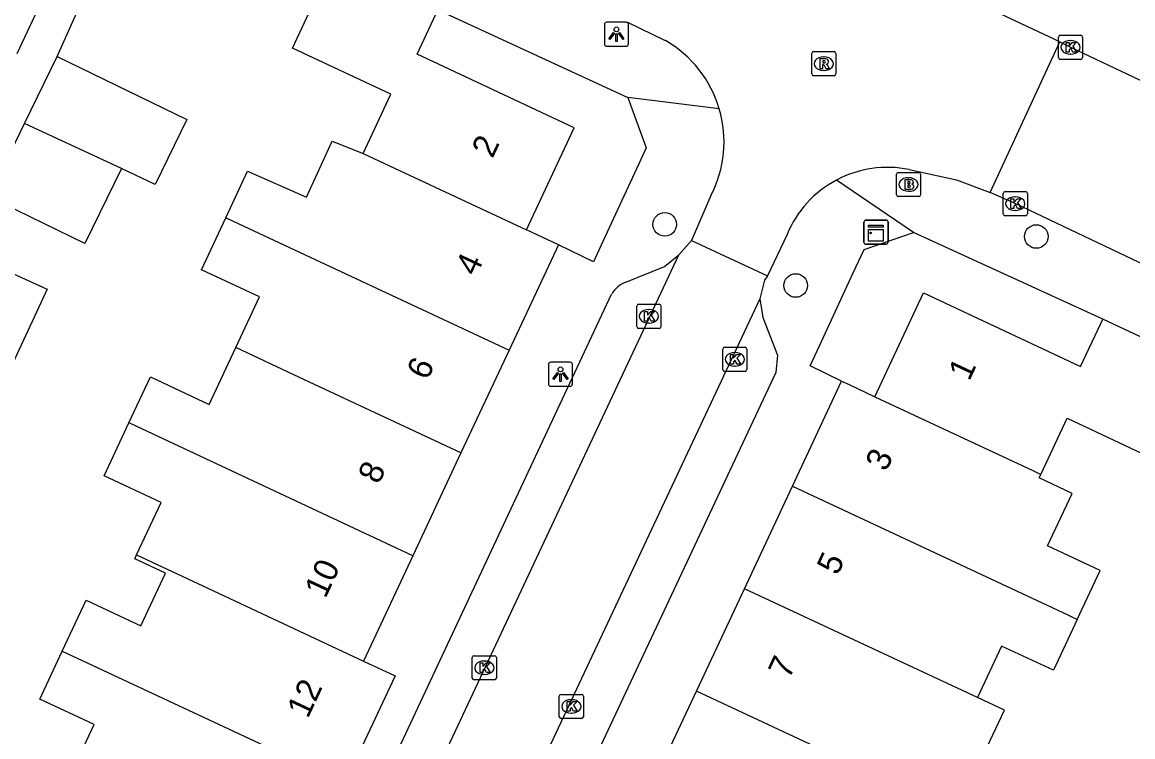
# Model space of a CAD drawing. Extents: x 159822 to 160765, y 380693 to 381634.
# Drawn here: x 160225.74 to 160271.79, y 381436.17 to 381465.81 of the extents above; entities that cross this region are included whole.
import ezdxf

# ---------------------------------------------------------------- set-up
doc = ezdxf.new("R2010")
doc.units = 0
for name, color, linetype in [('IMGEO_Boom', 7, 'Continuous'), ('IMGEO_Brandkraan', 7, 'Continuous'), ('IMGEO_Kast', 7, 'Continuous'), ('IMGEO_Kolk', 7, 'Continuous'), ('IMGEO_Lichtpunt', 7, 'Continuous'), ('IMGEO_Pand', 7, 'Continuous'), ('IMGEO_Pand_nummerreeks', 7, 'Continuous'), ('IMGEO_Rijbaan_lokaal_open', 7, 'Continuous'), ('IMGEO_Rioolput', 7, 'Continuous'), ('IMGEO_Voetpad_halfverhard', 7, 'Continuous'), ('IMGEO_Voetpad_open', 7, 'Continuous')]:
    doc.layers.add(name, color=color, linetype=linetype)

msp = doc.modelspace()

# ---------------------------------------------------------------- linework, layer by layer
at = {"layer": 'IMGEO_Boom'}
for centre in [(160252.382, 381457.428), (160267.789, 381456.923), (160257.812, 381454.892)]:
    msp.add_circle(centre, 0.489, dxfattribs=at)
at = {"layer": 'IMGEO_Brandkraan'}
for p, q in [((160261.992, 381458.656), (160261.992, 381459.508)), ((160262.067, 381459.582), (160262.919, 381459.582)), ((160262.48, 381459.362), (160262.505, 381459.362)), ((160262.993, 381459.508), (160262.993, 381458.656)), ((160262.503, 381458.802), (160262.478, 381458.802)), ((160262.919, 381458.582), (160262.067, 381458.582))]:
    msp.add_line(p, q, dxfattribs=at)
for points in [[(160261.992, 381458.656), (160261.992, 381459.508)], [(160262.067, 381459.582), (160262.919, 381459.582)], [(160262.34, 381459.282), (160262.34, 381458.882), (160262.553, 381458.882)], [(160262.571, 381459.282), (160262.34, 381459.282)], [(160262.519, 381459.201), (160262.465, 381459.201), (160262.465, 381459.125)], [(160262.993, 381459.508), (160262.993, 381458.656)], [(160262.465, 381459.125), (160262.518, 381459.125)], [(160262.527, 381459.049), (160262.465, 381459.049), (160262.465, 381458.968)], [(160262.465, 381458.968), (160262.527, 381458.968)], [(160262.919, 381458.582), (160262.067, 381458.582)]]:
    msp.add_lwpolyline(points, dxfattribs=at)
for centre, radius, start, end in [((160262.069, 381459.506), 0.0765, 91.552, 178.448), ((160262.069, 381459.506), 0.0765, 91.552, 178.448), ((160262.52, 381459.163), 0.0379, 267.8285, 90.9355), ((160262.575, 381459.137), 0.145, 59.4692, 91.5367), ((160262.6, 381459.184), 0.0922, 285.5137, 58.1501), ((160262.917, 381459.506), 0.0765, 1.552, 88.448), ((160262.917, 381459.506), 0.0765, 1.552, 88.448), ((160262.528, 381459.008), 0.0404, 269.8759, 90.5077), ((160262.559, 381459.133), 0.251, 268.6676, 293.5347), ((160262.605, 381458.992), 0.105, 301.3115, 78.989), ((160262.069, 381458.658), 0.0765, 181.552, 268.448), ((160262.069, 381458.658), 0.0765, 181.552, 268.448), ((160262.917, 381458.658), 0.0765, 271.552, 358.448), ((160262.917, 381458.658), 0.0765, 271.552, 358.448)]:
    msp.add_arc(centre, radius, start, end, dxfattribs=at)
for centre, major_axis, ratio, start_param, end_param in [((160262.479, 381459.082), (-0.387, 0.002), 0.722429, 4.712389, 7.853982), ((160262.504, 381459.082), (-0.39, 0.002), 0.717154, 1.570796, 4.712389)]:
    msp.add_ellipse(centre, major_axis=major_axis, ratio=ratio, start_param=start_param, end_param=end_param, dxfattribs=at)
at = {"layer": 'IMGEO_Kast'}
for p, q in [((160260.642, 381456.681), (160260.642, 381457.522)), ((160260.642, 381457.522), (160260.642, 381456.681)), ((160260.717, 381457.606), (160261.558, 381457.606)), ((160261.558, 381457.606), (160260.717, 381457.606)), ((160261.642, 381457.531), (160261.642, 381456.69)), ((160261.642, 381456.69), (160261.642, 381457.531)), ((160261.567, 381456.606), (160260.726, 381456.606)), ((160260.726, 381456.606), (160261.567, 381456.606))]:
    msp.add_line(p, q, dxfattribs=at)
for points in [[(160260.837, 381457.396), (160261.437, 381457.396), (160261.437, 381457.311), (160260.837, 381457.311), (160260.837, 381457.396)], [(160260.837, 381457.221), (160261.437, 381457.221), (160261.437, 381456.732), (160260.837, 381456.732), (160260.837, 381457.221)]]:
    msp.add_lwpolyline(points, dxfattribs=at)
msp.add_circle((160260.921, 381457.07), 0.0377, dxfattribs=at)
for centre, start, end in [((160260.72, 381457.528), 92.4484, 184.2845), ((160260.72, 381457.528), 92.4484, 184.2845), ((160261.564, 381457.528), 2.4484, 94.2845), ((160261.564, 381457.528), 2.4484, 94.2845), ((160260.72, 381456.684), 182.4484, 274.2845), ((160260.72, 381456.684), 182.4484, 274.2845), ((160261.564, 381456.684), 272.4484, 4.2845), ((160261.564, 381456.684), 272.4484, 4.2845)]:
    msp.add_arc(centre, 0.0779, start, end, dxfattribs=at)
at = {"layer": 'IMGEO_Kolk'}
for p, q in [((160268.71, 381464.347), (160268.71, 381465.199)), ((160268.785, 381465.273), (160269.637, 381465.273)), ((160269.711, 381465.199), (160269.711, 381464.347)), ((160269.198, 381465.053), (160269.223, 381465.053)), ((160269.637, 381464.273), (160268.785, 381464.273)), ((160269.221, 381464.493), (160269.196, 381464.493)), ((160266.418, 381457.862), (160266.418, 381458.714)), ((160266.493, 381458.788), (160267.345, 381458.788)), ((160267.419, 381458.714), (160267.419, 381457.862)), ((160266.906, 381458.568), (160266.931, 381458.568)), ((160267.345, 381457.788), (160266.493, 381457.788)), ((160266.929, 381458.008), (160266.904, 381458.008)), ((160251.3, 381454.113), (160252.152, 381454.113)), ((160251.225, 381453.187), (160251.225, 381454.039)), ((160251.713, 381453.893), (160251.738, 381453.893)), ((160252.226, 381454.039), (160252.226, 381453.187)), ((160251.736, 381453.333), (160251.711, 381453.333)), ((160252.152, 381453.113), (160251.3, 381453.113)), ((160254.786, 381451.404), (160254.786, 381452.256)), ((160254.861, 381452.33), (160255.713, 381452.33)), ((160255.787, 381452.256), (160255.787, 381451.404)), ((160255.274, 381452.11), (160255.299, 381452.11)), ((160255.713, 381451.33), (160254.861, 381451.33)), ((160255.297, 381451.55), (160255.272, 381451.55)), ((160244.4, 381438.607), (160244.4, 381439.459)), ((160244.475, 381439.533), (160245.327, 381439.533)), ((160245.401, 381439.459), (160245.401, 381438.607)), ((160244.888, 381439.313), (160244.913, 381439.313)), ((160245.327, 381438.533), (160244.475, 381438.533)), ((160244.911, 381438.753), (160244.886, 381438.753)), ((160248.009, 381437.003), (160248.009, 381437.855)), ((160248.084, 381437.929), (160248.936, 381437.929)), ((160248.497, 381437.709), (160248.522, 381437.709)), ((160249.01, 381437.855), (160249.01, 381437.003)), ((160248.52, 381437.149), (160248.495, 381437.149)), ((160248.936, 381436.929), (160248.084, 381436.929))]:
    msp.add_line(p, q, dxfattribs=at)
for points in [[(160268.71, 381464.347), (160268.71, 381465.199)], [(160268.785, 381465.273), (160269.637, 381465.273)], [(160269.711, 381465.199), (160269.711, 381464.347)], [(160269.031, 381464.973), (160269.154, 381464.973), (160269.154, 381464.822), (160269.284, 381464.973), (160269.448, 381464.973), (160269.302, 381464.822), (160269.455, 381464.573), (160269.303, 381464.573), (160269.218, 381464.737), (160269.154, 381464.67), (160269.154, 381464.573), (160269.031, 381464.573), (160269.031, 381464.973)], [(160269.637, 381464.273), (160268.785, 381464.273)], [(160266.418, 381457.862), (160266.418, 381458.714)], [(160266.493, 381458.788), (160267.345, 381458.788)], [(160267.419, 381458.714), (160267.419, 381457.862)], [(160266.739, 381458.488), (160266.862, 381458.488), (160266.862, 381458.337), (160266.992, 381458.488), (160267.156, 381458.488), (160267.01, 381458.337), (160267.163, 381458.088), (160267.011, 381458.088), (160266.926, 381458.252), (160266.862, 381458.185), (160266.862, 381458.088), (160266.739, 381458.088), (160266.739, 381458.488)], [(160267.345, 381457.788), (160266.493, 381457.788)], [(160251.3, 381454.113), (160252.152, 381454.113)], [(160251.225, 381453.187), (160251.225, 381454.039)], [(160251.546, 381453.813), (160251.669, 381453.813), (160251.669, 381453.662), (160251.799, 381453.813), (160251.963, 381453.813), (160251.817, 381453.662), (160251.97, 381453.413), (160251.818, 381453.413), (160251.733, 381453.577), (160251.669, 381453.51), (160251.669, 381453.413), (160251.546, 381453.413), (160251.546, 381453.813)], [(160252.226, 381454.039), (160252.226, 381453.187)], [(160252.152, 381453.113), (160251.3, 381453.113)], [(160254.786, 381451.404), (160254.786, 381452.256)], [(160254.861, 381452.33), (160255.713, 381452.33)], [(160255.787, 381452.256), (160255.787, 381451.404)], [(160255.107, 381452.03), (160255.23, 381452.03), (160255.23, 381451.879), (160255.36, 381452.03), (160255.524, 381452.03), (160255.378, 381451.879), (160255.531, 381451.63), (160255.379, 381451.63), (160255.294, 381451.794), (160255.23, 381451.727), (160255.23, 381451.63), (160255.107, 381451.63), (160255.107, 381452.03)], [(160255.713, 381451.33), (160254.861, 381451.33)], [(160244.4, 381438.607), (160244.4, 381439.459)], [(160244.475, 381439.533), (160245.327, 381439.533)], [(160245.401, 381439.459), (160245.401, 381438.607)], [(160244.721, 381439.233), (160244.844, 381439.233), (160244.844, 381439.082), (160244.974, 381439.233), (160245.138, 381439.233), (160244.992, 381439.082), (160245.145, 381438.833), (160244.993, 381438.833), (160244.908, 381438.997), (160244.844, 381438.93), (160244.844, 381438.833), (160244.721, 381438.833), (160244.721, 381439.233)], [(160245.327, 381438.533), (160244.475, 381438.533)], [(160248.009, 381437.003), (160248.009, 381437.855)], [(160248.084, 381437.929), (160248.936, 381437.929)], [(160248.33, 381437.629), (160248.453, 381437.629), (160248.453, 381437.478), (160248.583, 381437.629), (160248.747, 381437.629), (160248.601, 381437.478), (160248.754, 381437.229), (160248.602, 381437.229), (160248.517, 381437.393), (160248.453, 381437.326), (160248.453, 381437.229), (160248.33, 381437.229), (160248.33, 381437.629)], [(160249.01, 381437.855), (160249.01, 381437.003)], [(160248.936, 381436.929), (160248.084, 381436.929)]]:
    msp.add_lwpolyline(points, dxfattribs=at)
for centre, start, end in [((160268.787, 381465.197), 91.552, 178.448), ((160268.787, 381465.197), 91.552, 178.448), ((160269.635, 381465.197), 1.552, 88.448), ((160269.635, 381465.197), 1.552, 88.448), ((160268.787, 381464.349), 181.552, 268.448), ((160268.787, 381464.349), 181.552, 268.448), ((160269.635, 381464.349), 271.552, 358.448), ((160269.635, 381464.349), 271.552, 358.448), ((160266.495, 381458.712), 91.552, 178.448), ((160266.495, 381458.712), 91.552, 178.448), ((160267.343, 381458.712), 1.552, 88.448), ((160267.343, 381458.712), 1.552, 88.448), ((160266.495, 381457.864), 181.552, 268.448), ((160266.495, 381457.864), 181.552, 268.448), ((160267.343, 381457.864), 271.552, 358.448), ((160267.343, 381457.864), 271.552, 358.448), ((160251.302, 381454.037), 91.552, 178.448), ((160251.302, 381454.037), 91.552, 178.448), ((160252.15, 381454.037), 1.552, 88.448), ((160252.15, 381454.037), 1.552, 88.448), ((160251.302, 381453.189), 181.552, 268.448), ((160251.302, 381453.189), 181.552, 268.448), ((160252.15, 381453.189), 271.552, 358.448), ((160252.15, 381453.189), 271.552, 358.448), ((160254.863, 381452.254), 91.552, 178.448), ((160254.863, 381452.254), 91.552, 178.448), ((160255.711, 381452.254), 1.552, 88.448), ((160255.711, 381452.254), 1.552, 88.448), ((160254.863, 381451.406), 181.552, 268.448), ((160254.863, 381451.406), 181.552, 268.448), ((160255.711, 381451.406), 271.552, 358.448), ((160255.711, 381451.406), 271.552, 358.448), ((160244.477, 381439.457), 91.552, 178.448), ((160244.477, 381439.457), 91.552, 178.448), ((160245.325, 381439.457), 1.552, 88.448), ((160245.325, 381439.457), 1.552, 88.448), ((160244.477, 381438.609), 181.552, 268.448), ((160244.477, 381438.609), 181.552, 268.448), ((160245.325, 381438.609), 271.552, 358.448), ((160245.325, 381438.609), 271.552, 358.448), ((160248.086, 381437.853), 91.552, 178.448), ((160248.086, 381437.853), 91.552, 178.448), ((160248.934, 381437.853), 1.552, 88.448), ((160248.934, 381437.853), 1.552, 88.448), ((160248.086, 381437.005), 181.552, 268.448), ((160248.086, 381437.005), 181.552, 268.448), ((160248.934, 381437.005), 271.552, 358.448), ((160248.934, 381437.005), 271.552, 358.448)]:
    msp.add_arc(centre, 0.0765, start, end, dxfattribs=at)
for centre, major_axis, ratio, start_param, end_param in [((160269.197, 381464.773), (-0.387, 0.002), 0.722429, 4.712389, 7.853982), ((160269.222, 381464.773), (-0.39, 0.002), 0.717154, 1.570796, 4.712389), ((160266.905, 381458.288), (-0.387, 0.002), 0.722429, 4.712389, 7.853982), ((160266.93, 381458.288), (-0.39, 0.002), 0.717154, 1.570796, 4.712389), ((160251.712, 381453.613), (-0.387, 0.002), 0.722429, 4.712389, 7.853982), ((160251.737, 381453.613), (-0.39, 0.002), 0.717154, 1.570796, 4.712389), ((160255.273, 381451.83), (-0.387, 0.002), 0.722429, 4.712389, 7.853982), ((160255.298, 381451.83), (-0.39, 0.002), 0.717154, 1.570796, 4.712389), ((160244.887, 381439.033), (-0.387, 0.002), 0.722429, 4.712389, 7.853982), ((160244.912, 381439.033), (-0.39, 0.002), 0.717154, 1.570796, 4.712389), ((160248.496, 381437.429), (-0.387, 0.002), 0.722429, 4.712389, 7.853982), ((160248.521, 381437.429), (-0.39, 0.002), 0.717154, 1.570796, 4.712389)]:
    msp.add_ellipse(centre, major_axis=major_axis, ratio=ratio, start_param=start_param, end_param=end_param, dxfattribs=at)
at = {"layer": 'IMGEO_Lichtpunt'}
for p, q in [((160249.879, 381465.718), (160249.879, 381464.911)), ((160249.879, 381465.718), (160249.879, 381464.911)), ((160250.781, 381465.813), (160249.973, 381465.813)), ((160250.781, 381465.813), (160249.973, 381465.813)), ((160250.875, 381464.911), (160250.875, 381465.718)), ((160250.875, 381464.911), (160250.875, 381465.718)), ((160249.973, 381464.817), (160250.781, 381464.817)), ((160249.973, 381464.817), (160250.781, 381464.817)), ((160247.56, 381451.614), (160247.56, 381450.807)), ((160247.56, 381451.614), (160247.56, 381450.807)), ((160248.462, 381451.709), (160247.654, 381451.709)), ((160248.462, 381451.709), (160247.654, 381451.709)), ((160248.556, 381450.807), (160248.556, 381451.614)), ((160248.556, 381450.807), (160248.556, 381451.614)), ((160247.654, 381450.713), (160248.462, 381450.713)), ((160247.654, 381450.713), (160248.462, 381450.713))]:
    msp.add_line(p, q, dxfattribs=at)
for points in [[(160250.253, 381465.382), (160250.292, 381465.354), (160250.104, 381465.092), (160250.066, 381465.119), (160250.253, 381465.382)], [(160250.355, 381465.334), (160250.402, 381465.334), (160250.402, 381465.012), (160250.355, 381465.012), (160250.355, 381465.334)], [(160250.465, 381465.354), (160250.503, 381465.381), (160250.69, 381465.119), (160250.651, 381465.091), (160250.465, 381465.354)], [(160247.934, 381451.278), (160247.973, 381451.25), (160247.785, 381450.988), (160247.747, 381451.015), (160247.934, 381451.278)], [(160248.036, 381451.23), (160248.083, 381451.23), (160248.083, 381450.908), (160248.036, 381450.908), (160248.036, 381451.23)], [(160248.146, 381451.25), (160248.184, 381451.277), (160248.371, 381451.015), (160248.332, 381450.987), (160248.146, 381451.25)]]:
    msp.add_lwpolyline(points, dxfattribs=at)
for centre in [(160250.378, 381465.516), (160248.059, 381451.412)]:
    msp.add_circle(centre, 0.0994, dxfattribs=at)
for centre, start, end in [((160249.973, 381465.718), 90, 180), ((160249.973, 381465.718), 90, 180), ((160250.781, 381465.718), 0, 90), ((160250.781, 381465.718), 0, 90), ((160249.973, 381464.911), 180, 270), ((160249.973, 381464.911), 180, 270), ((160250.781, 381464.911), 270, 0), ((160250.781, 381464.911), 270, 360), ((160247.654, 381451.614), 90, 180), ((160247.654, 381451.614), 90, 180), ((160248.462, 381451.614), 0, 90), ((160248.462, 381451.614), 0, 90), ((160247.654, 381450.807), 180, 270), ((160247.654, 381450.807), 180, 270), ((160248.462, 381450.807), 270, 0), ((160248.462, 381450.807), 270, 360)]:
    msp.add_arc(centre, 0.0946, start, end, dxfattribs=at)
at = {"layer": 'IMGEO_Pand'}
for points in [[(160239.876, 381460.367), (160241.027, 381462.827), (160236.941, 381464.738), (160238.635, 381468.361)], [(160227.108, 381467.902), (160225.51, 381464.499)], [(160246.648, 381457.198), (160248.631, 381461.437), (160242.112, 381464.487), (160242.89, 381466.148), (160242.975, 381466.33)], [(160225.835, 381461.617), (160227.185, 381464.394)], [(160227.185, 381464.394), (160232.557, 381461.783), (160231.246, 381459.085), (160229.848, 381459.739)], [(160224.352, 381458.565), (160225.835, 381461.617)], [(160229.848, 381459.739), (160225.835, 381461.617)], [(160234.177, 381457.705), (160235.078, 381459.637), (160237.52, 381458.563), (160238.585, 381460.877), (160239.876, 381460.367)], [(160239.876, 381460.367), (160240.104, 381460.26), (160246.648, 381457.198)], [(160229.848, 381459.739), (160228.337, 381456.628), (160224.352, 381458.565)], [(160234.591, 381452.314), (160235.576, 381454.418), (160233.17, 381455.544), (160234.177, 381457.705)], [(160234.177, 381457.705), (160234.272, 381457.661), (160245.925, 381452.208)], [(160247.97, 381456.579), (160246.648, 381457.198)], [(160247.97, 381456.579), (160245.925, 381452.208)], [(160221.963, 381452.997), (160223.492, 381456.267), (160225.713, 381455.229), (160226.775, 381454.733), (160225.246, 381451.461)], [(160261.098, 381450.278), (160263.114, 381454.586), (160269.63, 381451.537), (160270.46, 381453.309), (160270.545, 381453.491)], [(160274.759, 381451.519), (160270.545, 381453.491)], [(160230.156, 381449.193), (160231.049, 381451.1), (160233.489, 381449.958), (160234.591, 381452.314)], [(160243.93, 381447.945), (160237.231, 381451.079), (160234.591, 381452.314)], [(160245.925, 381452.208), (160243.93, 381447.945)], [(160267.976, 381447.058), (160269.064, 381449.382), (160272.916, 381447.58), (160274.759, 381451.519)], [(160257.675, 381446.565), (160259.716, 381450.926)], [(160259.716, 381450.926), (160260.024, 381450.781), (160261.098, 381450.278)], [(160261.098, 381450.278), (160267.649, 381447.211), (160267.976, 381447.058)], [(160230.476, 381443.714), (160231.495, 381445.892), (160229.129, 381446.999), (160230.156, 381449.193)], [(160241.935, 381443.682), (160230.252, 381449.148), (160230.156, 381449.193)], [(160243.93, 381447.945), (160241.935, 381443.682)], [(160269.488, 381441.041), (160270.438, 381443.071), (160268.255, 381444.092), (160269.273, 381446.267), (160267.905, 381446.907), (160267.976, 381447.058)], [(160255.686, 381442.315), (160257.675, 381446.565)], [(160257.675, 381446.565), (160269.096, 381441.224), (160269.488, 381441.041)], [(160227.398, 381439.73), (160228.384, 381441.837), (160230.656, 381440.774), (160231.679, 381442.962), (160230.403, 381443.559), (160230.476, 381443.714)], [(160230.476, 381443.714), (160233.228, 381442.427), (160239.89, 381439.311)], [(160241.935, 381443.682), (160239.89, 381439.311)], [(160253.698, 381438.066), (160255.686, 381442.315)], [(160265.35, 381437.795), (160262.266, 381439.238), (160255.686, 381442.315)], [(160269.488, 381441.041), (160268.501, 381438.931), (160266.352, 381439.936), (160265.35, 381437.795)], [(160227.616, 381434.335), (160228.715, 381436.683), (160226.465, 381437.736), (160227.398, 381439.73)], [(160227.398, 381439.73), (160239.12, 381434.245)], [(160239.89, 381439.311), (160241.203, 381438.696), (160239.12, 381434.245)], [(160251.659, 381433.71), (160253.698, 381438.066)], [(160265.496, 381432.548), (160265.141, 381432.714), (160253.698, 381438.066)], [(160265.496, 381432.548), (160266.404, 381434.488), (160265.385, 381434.965), (160266.465, 381437.273), (160265.35, 381437.795)]]:
    msp.add_lwpolyline(points, dxfattribs=at)
at = {"layer": 'IMGEO_Rijbaan_lokaal_open'}
for points in [[(160268.773, 381464.999), (160253.767, 381472.047)], [(160250.836, 381465.815), (160252.406, 381465.053)], [(160265.877, 381458.748), (160268.773, 381464.999)], [(160268.773, 381464.999), (160269.211, 381464.773), (160282.367, 381458.538), (160294.421, 381452.889), (160297.454, 381451.467), (160298.095, 381451.152)], [(160262.521, 381459.704), (160264.485, 381459.27), (160265.877, 381458.748)], [(160295.159, 381444.978), (160289.548, 381447.603), (160286.237, 381449.153), (160280.052, 381452.047), (160266.919, 381458.288), (160265.877, 381458.748)], [(160254.295, 381458.621), (160253.492, 381456.757)], [(160257.453, 381457.014), (160256.641, 381455.296)], [(160252.97, 381456.168), (160253.492, 381456.757)], [(160253.492, 381456.757), (160256.641, 381455.296)], [(160236.848, 381421.798), (160252.97, 381456.168)], [(160256.641, 381455.296), (160256.522, 381455.117), (160256.33, 381454.336)], [(160256.33, 381454.336), (160239.821, 381419.196)]]:
    msp.add_lwpolyline(points, dxfattribs=at)
for centre, radius, start, end in [((160249.996, 381460.852), 4.844, 16.3738, 60.158), ((160249.999, 381460.852), 4.841, 332.5624, 16.3825), ((160261.622, 381455.285), 4.509, 78.4955, 117.9933), ((160261.618, 381455.281), 4.511, 117.9337, 157.4127)]:
    msp.add_arc(centre, radius, start, end, dxfattribs=at)
at = {"layer": 'IMGEO_Rioolput'}
for p, q in [((160258.476, 381463.666), (160258.476, 381464.518)), ((160258.551, 381464.592), (160259.403, 381464.592)), ((160258.964, 381464.372), (160258.989, 381464.372)), ((160259.477, 381464.518), (160259.477, 381463.666)), ((160258.987, 381463.812), (160258.962, 381463.812)), ((160259.403, 381463.592), (160258.551, 381463.592))]:
    msp.add_line(p, q, dxfattribs=at)
for points in [[(160258.476, 381463.666), (160258.476, 381464.518)], [(160258.551, 381464.592), (160259.403, 381464.592)], [(160259.065, 381464.29), (160258.813, 381464.292), (160258.813, 381463.892)], [(160259.477, 381464.518), (160259.477, 381463.666)], [(160258.813, 381463.892), (160258.937, 381463.892), (160258.937, 381464.054), (160258.948, 381464.054)], [(160258.991, 381464.211), (160258.937, 381464.211), (160258.937, 381464.13)], [(160258.937, 381464.13), (160258.989, 381464.13)], [(160258.995, 381464.025), (160259.066, 381463.892), (160259.206, 381463.892), (160259.141, 381464.018)], [(160259.403, 381463.592), (160258.551, 381463.592)]]:
    msp.add_lwpolyline(points, dxfattribs=at)
for centre, radius, start, end in [((160258.553, 381464.516), 0.0765, 91.552, 178.448), ((160258.553, 381464.516), 0.0765, 91.552, 178.448), ((160259.064, 381464.18), 0.109, 350.3612, 89.416), ((160259.401, 381464.516), 0.0765, 1.552, 88.448), ((160259.401, 381464.516), 0.0765, 1.552, 88.448), ((160258.947, 381464.001), 0.0533, 26.0293, 88.6989), ((160258.973, 381464.319), 0.19, 274.7715, 282.9687), ((160258.997, 381464.115), 0.0964, 77.0061, 93.1865), ((160259.011, 381464.172), 0.0378, 276.6634, 79.6772), ((160259.062, 381464.18), 0.112, 277.5842, 350.9817), ((160259.046, 381463.965), 0.108, 29.5134, 73.7905), ((160258.553, 381463.668), 0.0765, 181.552, 268.448), ((160258.553, 381463.668), 0.0765, 181.552, 268.448), ((160259.401, 381463.668), 0.0765, 271.552, 358.448), ((160259.401, 381463.668), 0.0765, 271.552, 358.448)]:
    msp.add_arc(centre, radius, start, end, dxfattribs=at)
for centre, major_axis, ratio, start_param, end_param in [((160258.963, 381464.092), (-0.387, 0.002), 0.722429, 4.712389, 7.853982), ((160258.988, 381464.092), (-0.39, 0.002), 0.717154, 1.570796, 4.712389)]:
    msp.add_ellipse(centre, major_axis=major_axis, ratio=ratio, start_param=start_param, end_param=end_param, dxfattribs=at)
at = {"layer": 'IMGEO_Voetpad_halfverhard'}
msp.add_lwpolyline([(160227.185, 381464.394), (160229.056, 381468.581)], dxfattribs=at)
at = {"layer": 'IMGEO_Voetpad_open'}
for points in [[(160242.975, 381466.33), (160250.856, 381462.684)], [(160250.856, 381462.684), (160251.614, 381460.601), (160251.389, 381460.117), (160249.729, 381456.542), (160249.422, 381455.88), (160247.97, 381456.579)], [(160254.643, 381462.217), (160250.856, 381462.684)], [(160262.703, 381457.095), (160259.505, 381459.267)], [(160259.716, 381450.926), (160258.411, 381451.554), (160258.798, 381452.391), (160260.198, 381455.419), (160260.646, 381456.387), (160262.703, 381457.095)], [(160270.545, 381453.491), (160262.703, 381457.095)], [(160250.767, 381455.033), (160252.376, 381455.685), (160252.97, 381456.168)], [(160236.365, 381425.021), (160250.18, 381454.533)], [(160256.33, 381454.336), (160256.452, 381453.562), (160257.06, 381451.999), (160256.994, 381451.287), (160242.949, 381421.345)]]:
    msp.add_lwpolyline(points, dxfattribs=at)
msp.add_arc((160251.239, 381453.885), 1.241, 112.3286, 148.5194, dxfattribs=at)

# ---------------------------------------------------------------- texts
at = {"layer": 'IMGEO_Pand_nummerreeks'}
for s, rotation, p in [('2', 64.9276, (160245.24, 381460.135)), ('4', 64.9243, (160244.561, 381455.24)), ('6', 64.9243, (160242.541, 381450.923)), ('1', 64.9276, (160265.009, 381450.897)), ('3', 64.9218, (160261.564, 381447.135)), ('8', 64.9243, (160240.522, 381446.609)), ('10', 64.9243, (160238.307, 381441.875)), ('5', 64.9221, (160259.55, 381442.831)), ('7', 64.9218, (160257.536, 381438.527)), ('12', 64.925, (160237.579, 381436.898))]:
    msp.add_text(s, height=1, rotation=rotation, dxfattribs=at).set_placement(p)

doc.saveas('drawing.dxf')
